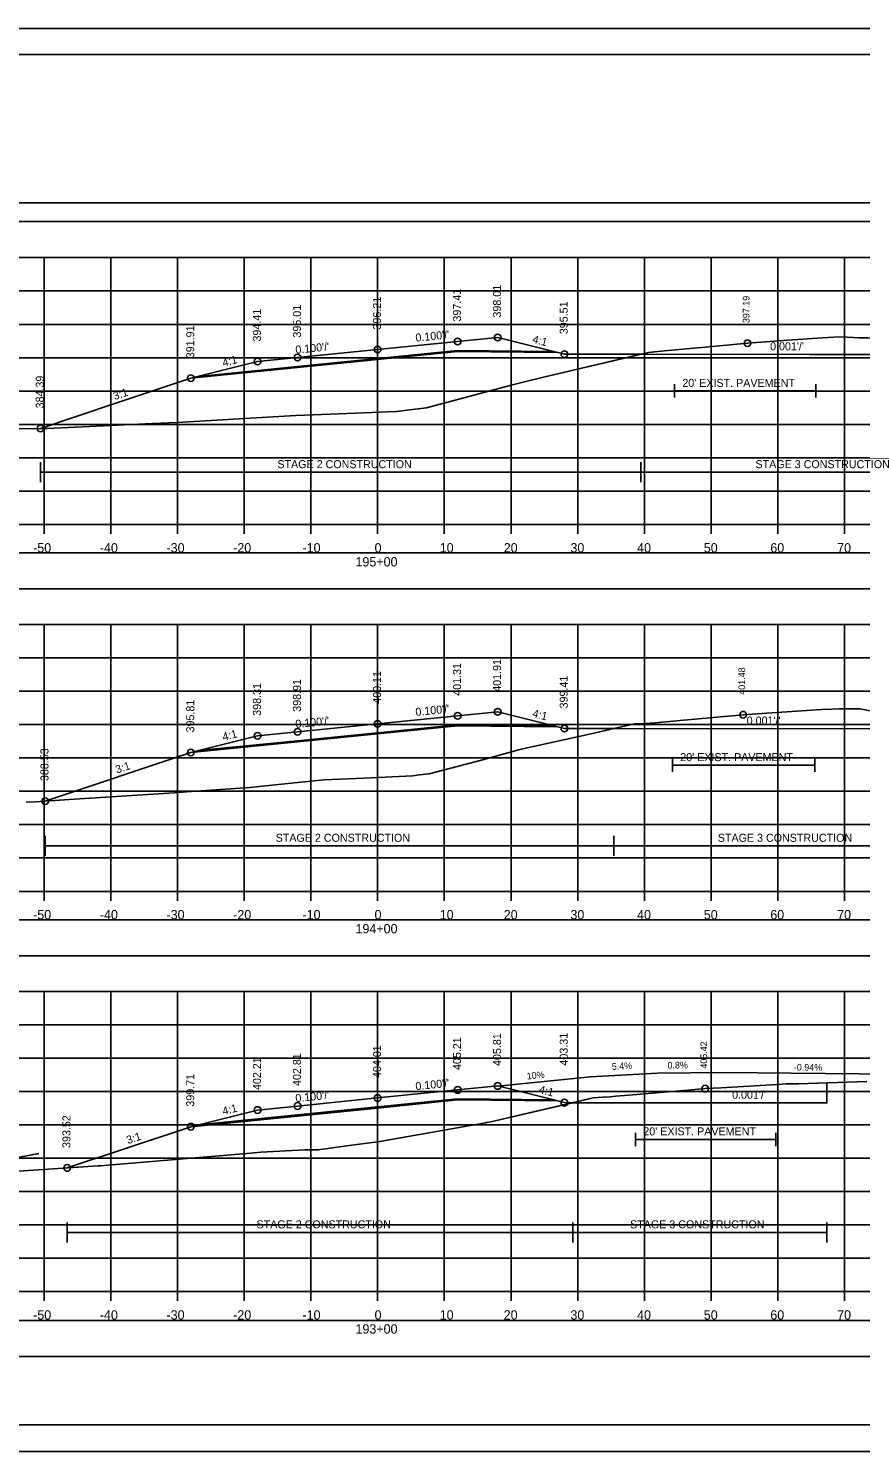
# Model space of a CAD drawing. Extents: x 1376273 to 1384221, y 378927 to 384592.
# Drawn here: x 1379705 to 1379829.7, y 380751.8 to 380965.2 of the extents above; entities that cross this region are included whole.
import ezdxf

# ---------------------------------------------------------------- set-up
doc = ezdxf.new("R2010")
doc.units = 0
for name, color, linetype in [('R_Alt Surface', 7, 'Continuous'), ('R_Axis', 7, 'Continuous'), ('R_Axis Annot', 7, 'Continuous'), ('R_Border', 7, 'Continuous'), ('R_Dimension', 7, 'Continuous'), ('R_Drive', 7, 'Continuous'), ('R_Exist Surface', 7, 'Continuous'), ('R_Fin Surface', 7, 'Continuous'), ('R_Grid', 7, 'Continuous'), ('R_No Plot', 7, 'Continuous'), ('R_Water', 7, 'Continuous'), ('R_Xsect Elev', 7, 'Continuous'), ('R_Xsect Slope', 7, 'Continuous'), ('T_Detection Zones', 7, 'Continuous')]:
    doc.layers.add(name, color=color, linetype=linetype)

msp = doc.modelspace()

# ---------------------------------------------------------------- linework, layer by layer
at = {"layer": 'R_Alt Surface'}
for points in [[(1379730.44, 380913.02), (1379745.33, 380914.51), (1379757.33, 380915.71), (1379769.33, 380916.91), (1379783.63, 380916.77)], [(1379801.87, 380911.84), (1379801.87, 380909.84)], [(1379801.87, 380910.84), (1379823.04, 380910.84)], [(1379823.04, 380911.84), (1379823.04, 380909.84)], [(1379730.44, 380856.92), (1379745.33, 380858.41), (1379757.33, 380859.61), (1379769.33, 380860.81), (1379783.63, 380860.67)], [(1379801.56, 380855.74), (1379801.56, 380853.74)], [(1379801.56, 380854.74), (1379822.88, 380854.74)], [(1379822.88, 380855.74), (1379822.88, 380853.74)], [(1379730.44, 380800.82), (1379745.33, 380802.31), (1379757.33, 380803.51), (1379769.33, 380804.71), (1379783.63, 380804.57)], [(1379796.02, 380799.64), (1379796.02, 380797.64)], [(1379817.05, 380799.64), (1379817.05, 380797.64)], [(1379796.02, 380798.64), (1379817.05, 380798.64)]]:
    msp.add_lwpolyline(points, dxfattribs=at)
at = {"layer": 'R_Axis'}
for p, q in [((1379607.33, 380890.83), (1379907.33, 380890.83)), ((1379707.33, 380889.43), (1379707.33, 380890.83)), ((1379717.33, 380889.43), (1379717.33, 380890.83)), ((1379727.33, 380889.43), (1379727.33, 380890.83)), ((1379737.33, 380889.43), (1379737.33, 380890.83)), ((1379747.33, 380889.43), (1379747.33, 380890.83)), ((1379757.33, 380889.43), (1379757.33, 380890.83)), ((1379767.33, 380889.43), (1379767.33, 380890.83)), ((1379777.33, 380889.43), (1379777.33, 380890.83)), ((1379787.33, 380889.43), (1379787.33, 380890.83)), ((1379797.33, 380889.43), (1379797.33, 380890.83)), ((1379807.33, 380889.43), (1379807.33, 380890.83)), ((1379817.33, 380889.43), (1379817.33, 380890.83)), ((1379827.33, 380889.43), (1379827.33, 380890.83)), ((1379607.33, 380835.83), (1379907.33, 380835.83)), ((1379707.33, 380834.43), (1379707.33, 380835.83)), ((1379717.33, 380834.43), (1379717.33, 380835.83)), ((1379727.33, 380834.43), (1379727.33, 380835.83)), ((1379737.33, 380834.43), (1379737.33, 380835.83)), ((1379747.33, 380834.43), (1379747.33, 380835.83)), ((1379757.33, 380834.43), (1379757.33, 380835.83)), ((1379767.33, 380834.43), (1379767.33, 380835.83)), ((1379777.33, 380834.43), (1379777.33, 380835.83)), ((1379787.33, 380834.43), (1379787.33, 380835.83)), ((1379797.33, 380834.43), (1379797.33, 380835.83)), ((1379807.33, 380834.43), (1379807.33, 380835.83)), ((1379817.33, 380834.43), (1379817.33, 380835.83)), ((1379827.33, 380834.43), (1379827.33, 380835.83)), ((1379607.33, 380775.83), (1379907.33, 380775.83)), ((1379707.33, 380774.43), (1379707.33, 380775.83)), ((1379717.33, 380774.43), (1379717.33, 380775.83)), ((1379727.33, 380774.43), (1379727.33, 380775.83)), ((1379737.33, 380774.43), (1379737.33, 380775.83)), ((1379747.33, 380774.43), (1379747.33, 380775.83)), ((1379757.33, 380774.43), (1379757.33, 380775.83)), ((1379767.33, 380774.43), (1379767.33, 380775.83)), ((1379777.33, 380774.43), (1379777.33, 380775.83)), ((1379787.33, 380774.43), (1379787.33, 380775.83)), ((1379797.33, 380774.43), (1379797.33, 380775.83)), ((1379807.33, 380774.43), (1379807.33, 380775.83)), ((1379817.33, 380774.43), (1379817.33, 380775.83)), ((1379827.33, 380774.43), (1379827.33, 380775.83))]:
    msp.add_line(p, q, dxfattribs=at)
at = {"layer": 'R_Axis Annot'}
for points in [[(1379606.49, 380936.23), (1379908.29, 380936.23), (1379908.29, 380939.04), (1379606.49, 380939.04)], [(1379606.49, 380881.19), (1379908.19, 380881.19), (1379908.19, 380886.6), (1379606.49, 380886.6)], [(1379606.49, 380826.15), (1379908.19, 380826.15), (1379908.19, 380831.56), (1379606.49, 380831.56)], [(1379606.49, 380766.1), (1379908.19, 380766.1), (1379908.19, 380771.51), (1379606.49, 380771.51)]]:
    msp.add_lwpolyline(points, close=True, dxfattribs=at)
at = {"layer": 'R_Border'}
for p, q in [((1379599.33, 380961.29), (1379915.51, 380961.29)), ((1379751.85, 380961.03), (1379751.85, 380961.03)), ((1379751.85, 380961.03), (1379751.85, 380961.03)), ((1379915.51, 380755.83), (1379599.33, 380755.83))]:
    msp.add_line(p, q, dxfattribs=at)
at = {"layer": 'R_Dimension'}
for p, q in [((1379706.77, 380897.17), (1379706.77, 380900.17)), ((1379796.82, 380897.17), (1379796.82, 380900.17)), ((1379706.77, 380898.67), (1379853.47, 380898.67)), ((1379707.47, 380841.16), (1379707.47, 380844.16)), ((1379792.77, 380841.16), (1379792.77, 380844.16)), ((1379707.47, 380842.66), (1379846.46, 380842.66)), ((1379710.76, 380783.21), (1379710.76, 380786.21)), ((1379710.76, 380784.71), (1379824.7, 380784.71)), ((1379786.6, 380783.21), (1379786.6, 380786.21)), ((1379824.7, 380783.21), (1379824.7, 380786.21))]:
    msp.add_line(p, q, dxfattribs=at)
at = {"layer": 'R_Drive'}
for p, q in [((1379775.33, 380806.64), (1379789.26, 380808.04)), ((1379789.26, 380808.04), (1379799.24, 380808.57)), ((1379799.24, 380808.57), (1379809.24, 380808.65)), ((1379809.24, 380808.65), (1379860.33, 380808.17))]:
    msp.add_line(p, q, dxfattribs=at)
at = {"layer": 'R_Exist Surface'}
for points in [[(1379702.8, 380905.16), (1379707.77, 380905.24), (1379723.56, 380905.99), (1379727.28, 380906.14), (1379745.04, 380907.15), (1379752.76, 380907.47), (1379760.15, 380907.77), (1379762.55, 380908.04), (1379764.68, 380908.31), (1379777.35, 380911.7), (1379779.34, 380912.23), (1379782.18, 380912.9), (1379797.33, 380916.46), (1379797.94, 380916.59), (1379798.86, 380916.71), (1379799.86, 380916.81), (1379800.87, 380916.92), (1379806.98, 380917.48), (1379812.79, 380918.02), (1379818.82, 380918.45), (1379824.04, 380918.8), (1379825.68, 380918.91), (1379826.91, 380918.98), (1379829.49, 380918.82), (1379830.84, 380918.81)], [(1379704.64, 380849.18), (1379706.01, 380849.26), (1379711.08, 380849.59), (1379726.84, 380850.6), (1379728.67, 380850.74), (1379738.17, 380851.4), (1379742.9, 380851.9), (1379749.33, 380852.55), (1379755.33, 380852.81), (1379762.6, 380853.17), (1379763.59, 380853.28), (1379765.07, 380853.45), (1379772.5, 380855.39), (1379778.85, 380857.13), (1379789.56, 380859.51), (1379795.87, 380860.94), (1379796.41, 380860.96), (1379798.18, 380861.03), (1379798.94, 380861.11), (1379800.56, 380861.25), (1379804.33, 380861.59), (1379812.14, 380862.31), (1379815.68, 380862.54), (1379823.88, 380863.07), (1379825.42, 380863.14), (1379826.54, 380863.19), (1379828.1, 380863.21), (1379829.65, 380863.2), (1379832.78, 380862.58)], [(1379687.73, 380792.82), (1379715.42, 380794.67), (1379715.64, 380794.68), (1379715.79, 380794.69), (1379717.49, 380794.84), (1379738.3, 380796.58), (1379739.8, 380796.73), (1379746.39, 380797.1), (1379748.43, 380797.06), (1379752.7, 380797.67), (1379757.64, 380798.31), (1379773.52, 380801.13), (1379773.67, 380801.16), (1379774.28, 380801.3), (1379789.66, 380804.85), (1379791.12, 380804.98), (1379792.2, 380805.02), (1379793.06, 380805.1), (1379795.02, 380805.27), (1379803.82, 380806.01), (1379806.44, 380806.25), (1379808.85, 380806.39), (1379818.05, 380806.93), (1379818.57, 380806.95), (1379820.02, 380806.99), (1379820.46, 380806.99), (1379830.7, 380807.32)]]:
    msp.add_lwpolyline(points, dxfattribs=at)
at = {"layer": 'R_Fin Surface'}
for points in [[(1379706.77, 380905.23), (1379717.9, 380908.94), (1379720.33, 380909.75), (1379729.33, 380912.75), (1379739.33, 380915.25), (1379745.33, 380915.85), (1379757.33, 380917.05), (1379769.33, 380918.25), (1379775.33, 380918.85), (1379784.33, 380916.6), (1379785.33, 380916.35), (1379790.8, 380916.35), (1379853.47, 380916.28)], [(1379707.47, 380849.36), (1379729.33, 380856.65), (1379739.33, 380859.15), (1379745.33, 380859.75), (1379757.33, 380860.95), (1379769.33, 380862.15), (1379775.33, 380862.75), (1379784.33, 380860.5), (1379785.33, 380860.25), (1379846.46, 380860.18)], [(1379710.76, 380794.36), (1379718.6, 380796.97), (1379729.33, 380800.55), (1379739.33, 380803.05), (1379745.33, 380803.65), (1379757.33, 380804.85), (1379769.33, 380806.05), (1379775.33, 380806.65), (1379784.33, 380804.4), (1379785.33, 380804.15), (1379824.7, 380804.11)]]:
    msp.add_lwpolyline(points, dxfattribs=at)
at = {"layer": 'R_Grid'}
for p, q in [((1379607.33, 380930.83), (1379907.33, 380930.83)), ((1379707.33, 380890.83), (1379707.33, 380930.83)), ((1379717.33, 380890.83), (1379717.33, 380930.83)), ((1379727.33, 380890.83), (1379727.33, 380930.83)), ((1379737.33, 380890.83), (1379737.33, 380930.83)), ((1379747.33, 380890.83), (1379747.33, 380930.83)), ((1379757.33, 380890.83), (1379757.33, 380930.83)), ((1379767.33, 380890.83), (1379767.33, 380930.83)), ((1379777.33, 380890.83), (1379777.33, 380930.83)), ((1379787.33, 380890.83), (1379787.33, 380930.83)), ((1379797.33, 380890.83), (1379797.33, 380930.83)), ((1379807.33, 380890.83), (1379807.33, 380930.83)), ((1379817.33, 380890.83), (1379817.33, 380930.83)), ((1379827.33, 380890.83), (1379827.33, 380930.83)), ((1379607.33, 380925.83), (1379907.33, 380925.83)), ((1379607.33, 380920.83), (1379907.33, 380920.83)), ((1379607.33, 380915.83), (1379907.33, 380915.83)), ((1379607.33, 380910.83), (1379907.33, 380910.83)), ((1379607.33, 380905.83), (1379907.33, 380905.83)), ((1379607.33, 380900.83), (1379907.33, 380900.83)), ((1379607.33, 380895.83), (1379907.33, 380895.83)), ((1379607.33, 380890.83), (1379907.33, 380890.83)), ((1379607.33, 380875.83), (1379907.33, 380875.83)), ((1379707.33, 380835.83), (1379707.33, 380875.83)), ((1379717.33, 380835.83), (1379717.33, 380875.83)), ((1379727.33, 380835.83), (1379727.33, 380875.83)), ((1379737.33, 380835.83), (1379737.33, 380875.83)), ((1379747.33, 380835.83), (1379747.33, 380875.83)), ((1379757.33, 380835.83), (1379757.33, 380875.83)), ((1379767.33, 380835.83), (1379767.33, 380875.83)), ((1379777.33, 380835.83), (1379777.33, 380875.83)), ((1379787.33, 380835.83), (1379787.33, 380875.83)), ((1379797.33, 380835.83), (1379797.33, 380875.83)), ((1379807.33, 380835.83), (1379807.33, 380875.83)), ((1379817.33, 380835.83), (1379817.33, 380875.83)), ((1379827.33, 380835.83), (1379827.33, 380875.83)), ((1379607.33, 380870.83), (1379907.33, 380870.83)), ((1379607.33, 380865.83), (1379907.33, 380865.83)), ((1379607.33, 380860.83), (1379907.33, 380860.83)), ((1379607.33, 380855.83), (1379907.33, 380855.83)), ((1379607.33, 380850.83), (1379907.33, 380850.83)), ((1379607.33, 380845.83), (1379907.33, 380845.83)), ((1379607.33, 380840.83), (1379907.33, 380840.83)), ((1379607.33, 380835.83), (1379907.33, 380835.83)), ((1379607.33, 380820.83), (1379907.33, 380820.83)), ((1379707.33, 380775.83), (1379707.33, 380820.83)), ((1379717.33, 380775.83), (1379717.33, 380820.83)), ((1379727.33, 380775.83), (1379727.33, 380820.83)), ((1379737.33, 380775.83), (1379737.33, 380820.83)), ((1379747.33, 380775.83), (1379747.33, 380820.83)), ((1379757.33, 380775.83), (1379757.33, 380820.83)), ((1379767.33, 380775.83), (1379767.33, 380820.83)), ((1379777.33, 380775.83), (1379777.33, 380820.83)), ((1379787.33, 380775.83), (1379787.33, 380820.83)), ((1379797.33, 380775.83), (1379797.33, 380820.83)), ((1379807.33, 380775.83), (1379807.33, 380820.83)), ((1379817.33, 380775.83), (1379817.33, 380820.83)), ((1379827.33, 380775.83), (1379827.33, 380820.83)), ((1379607.33, 380815.83), (1379907.33, 380815.83)), ((1379607.33, 380810.83), (1379907.33, 380810.83)), ((1379607.33, 380805.83), (1379907.33, 380805.83)), ((1379607.33, 380800.83), (1379907.33, 380800.83)), ((1379607.33, 380795.83), (1379907.33, 380795.83)), ((1379607.33, 380790.83), (1379907.33, 380790.83)), ((1379607.33, 380785.83), (1379907.33, 380785.83)), ((1379607.33, 380780.83), (1379907.33, 380780.83)), ((1379607.33, 380775.83), (1379907.33, 380775.83))]:
    msp.add_line(p, q, dxfattribs=at)
at = {"layer": 'R_No Plot'}
for p, q in [((1379586.93, 380965.19), (1379920.26, 380965.19)), ((1379785.33, 380916.35), (1379853.47, 380916.28)), ((1379785.33, 380860.25), (1379846.46, 380860.18)), ((1379785.33, 380804.15), (1379824.7, 380804.11)), ((1379586.93, 380751.85), (1379920.26, 380751.85))]:
    msp.add_line(p, q, dxfattribs=at)
for points in [[(1379586.92, 380965.19), (1379920.26, 380965.19), (1379920.26, 380751.85), (1379586.92, 380751.85)], [(1379833.25, 380961.29), (1379833.25, 380951.41), (1379868.98, 380951.41), (1379868.98, 380948.49), (1379892.18, 380948.49), (1379892.18, 380924.16), (1379915.51, 380924.16), (1379915.51, 380755.83), (1379599.33, 380755.83), (1379599.33, 380961.29)]]:
    msp.add_lwpolyline(points, close=True, dxfattribs=at)
for points in [[(1379729.33, 380912.75), (1379745.33, 380914.35), (1379757.33, 380915.55), (1379769.33, 380916.75), (1379784.33, 380916.6)], [(1379729.33, 380856.65), (1379745.33, 380858.25), (1379757.33, 380859.45), (1379769.33, 380860.65), (1379784.33, 380860.5)], [(1379729.33, 380800.55), (1379745.33, 380802.15), (1379757.33, 380803.35), (1379769.33, 380804.55), (1379784.33, 380804.4)]]:
    msp.add_lwpolyline(points, dxfattribs=at)
for centre in [(1379769.33, 380918.25), (1379775.33, 380918.85), (1379757.33, 380917.05), (1379785.33, 380916.35), (1379812.79, 380918.02), (1379739.33, 380915.25), (1379745.33, 380915.85), (1379729.33, 380912.75), (1379706.77, 380905.23), (1379775.33, 380862.75), (1379757.33, 380860.95), (1379769.33, 380862.15), (1379812.14, 380862.31), (1379739.33, 380859.15), (1379745.33, 380859.75), (1379785.33, 380860.25), (1379729.33, 380856.65), (1379707.47, 380849.36), (1379769.33, 380806.05), (1379775.33, 380806.65), (1379806.44, 380806.25), (1379739.33, 380803.05), (1379745.33, 380803.65), (1379757.33, 380804.85), (1379785.33, 380804.15), (1379729.33, 380800.55), (1379710.76, 380794.36)]:
    msp.add_circle(centre, 0.5, dxfattribs=at)
at = {"layer": 'R_Water'}
msp.add_line((1379706.52, 380796.53), (1379700.38, 380795.39), dxfattribs=at)
at = {"layer": 'T_Detection Zones'}
for points in [[(1379796.82, 380916.34), (1379797.33, 380916.46), (1379797.94, 380916.59), (1379798.86, 380916.71), (1379799.86, 380916.81), (1379800.87, 380916.92), (1379806.98, 380917.48), (1379812.79, 380918.02), (1379818.82, 380918.45), (1379824.04, 380918.8), (1379825.68, 380918.91), (1379826.91, 380918.98), (1379829.49, 380918.82), (1379830.84, 380918.81), (1379843.48, 380917.24), (1379844.62, 380917.1), (1379845.09, 380917.06), (1379853.47, 380916.28)], [(1379706.77, 380905.23), (1379707.77, 380905.24), (1379723.56, 380905.99), (1379727.28, 380906.14), (1379745.04, 380907.15), (1379752.76, 380907.47), (1379760.15, 380907.77), (1379762.55, 380908.04), (1379764.68, 380908.31), (1379777.35, 380911.7), (1379779.34, 380912.23), (1379782.18, 380912.9), (1379796.82, 380916.34), (1379790.8, 380916.35), (1379785.33, 380916.35), (1379784.33, 380916.6), (1379769.33, 380916.75), (1379757.33, 380915.55), (1379745.33, 380914.35), (1379729.33, 380912.75), (1379720.33, 380909.75), (1379717.9, 380908.94)], [(1379792.77, 380860.24), (1379795.87, 380860.94), (1379796.41, 380860.96), (1379798.18, 380861.03), (1379798.94, 380861.11), (1379800.56, 380861.25), (1379804.33, 380861.59), (1379812.14, 380862.31), (1379815.68, 380862.54), (1379823.88, 380863.07), (1379825.42, 380863.14), (1379826.54, 380863.19), (1379828.1, 380863.21), (1379829.65, 380863.2), (1379832.78, 380862.58), (1379836.33, 380861.91), (1379839.88, 380861.47), (1379842.64, 380861.14), (1379844.7, 380860.59), (1379846.46, 380860.18)], [(1379707.47, 380849.36), (1379711.08, 380849.59), (1379726.84, 380850.6), (1379728.67, 380850.74), (1379738.17, 380851.4), (1379742.9, 380851.9), (1379749.33, 380852.55), (1379755.33, 380852.81), (1379762.6, 380853.17), (1379763.59, 380853.28), (1379765.07, 380853.45), (1379772.5, 380855.39), (1379778.85, 380857.13), (1379789.56, 380859.51), (1379792.77, 380860.24), (1379785.33, 380860.25), (1379784.33, 380860.5), (1379769.33, 380860.65), (1379757.33, 380859.45), (1379745.33, 380858.25), (1379729.33, 380856.65)], [(1379786.6, 380804.14), (1379789.66, 380804.85), (1379791.12, 380804.98), (1379792.2, 380805.02), (1379793.06, 380805.1), (1379795.02, 380805.27), (1379803.82, 380806.01), (1379806.44, 380806.25), (1379808.85, 380806.39), (1379818.05, 380806.93), (1379818.57, 380806.95), (1379820.02, 380806.99), (1379820.46, 380806.99), (1379824.7, 380807.13), (1379824.7, 380804.11)], [(1379710.76, 380794.36), (1379715.42, 380794.67), (1379715.64, 380794.68), (1379715.79, 380794.69), (1379717.49, 380794.84), (1379738.3, 380796.58), (1379739.8, 380796.73), (1379746.39, 380797.1), (1379748.43, 380797.06), (1379752.7, 380797.67), (1379757.64, 380798.31), (1379773.52, 380801.13), (1379773.67, 380801.16), (1379774.28, 380801.3), (1379786.6, 380804.14), (1379785.33, 380804.15), (1379784.33, 380804.4), (1379769.33, 380804.55), (1379757.33, 380803.35), (1379745.33, 380802.15), (1379729.33, 380800.55), (1379718.6, 380796.97)]]:
    msp.add_lwpolyline(points, close=True, dxfattribs=at)

# ---------------------------------------------------------------- texts
at = {"layer": 'R_Alt Surface'}
for p in [(1379803.02, 380911.45), (1379802.71, 380855.35), (1379797.17, 380799.25)]:
    msp.add_text("20' EXIST. PAVEMENT", height=1.2, dxfattribs=at).set_placement(p)
at = {"layer": 'R_Axis Annot'}
for s, p in [('-50', (1379705.67, 380886.63)), ('-40', (1379715.67, 380886.63)), ('-30', (1379725.67, 380886.63)), ('-20', (1379735.67, 380886.63)), ('-10', (1379746.06, 380886.63)), ('0', (1379756.87, 380886.63)), ('10', (1379766.64, 380886.63)), ('20', (1379776.24, 380886.63)), ('30', (1379786.24, 380886.63)), ('40', (1379796.24, 380886.63)), ('50', (1379806.24, 380886.63)), ('60', (1379816.21, 380886.63)), ('70', (1379826.24, 380886.63)), ('195+00', (1379754.01, 380884.53)), ('-50', (1379705.67, 380831.63)), ('-40', (1379715.67, 380831.63)), ('-30', (1379725.67, 380831.63)), ('-20', (1379735.67, 380831.63)), ('-10', (1379746.06, 380831.63)), ('0', (1379756.87, 380831.63)), ('10', (1379766.64, 380831.63)), ('20', (1379776.24, 380831.63)), ('30', (1379786.24, 380831.63)), ('40', (1379796.24, 380831.63)), ('50', (1379806.24, 380831.63)), ('60', (1379816.21, 380831.63)), ('70', (1379826.24, 380831.63)), ('194+00', (1379754.01, 380829.53)), ('-50', (1379705.67, 380771.63)), ('-40', (1379715.67, 380771.63)), ('-30', (1379725.67, 380771.63)), ('-20', (1379735.67, 380771.63)), ('-10', (1379746.06, 380771.63)), ('0', (1379756.87, 380771.63)), ('10', (1379766.64, 380771.63)), ('20', (1379776.24, 380771.63)), ('30', (1379786.24, 380771.63)), ('40', (1379796.24, 380771.63)), ('50', (1379806.24, 380771.63)), ('60', (1379816.21, 380771.63)), ('70', (1379826.24, 380771.63)), ('193+00', (1379754.01, 380769.53))]:
    msp.add_text(s, height=1.4, dxfattribs=at).set_placement(p)
at = {"layer": 'R_Dimension'}
for s, p in [('STAGE 2 CONSTRUCTION', (1379742.3, 380899.27)), ('STAGE 3 CONSTRUCTION', (1379813.99, 380899.27)), ('STAGE 2 CONSTRUCTION', (1379742.04, 380843.26)), ('STAGE 3 CONSTRUCTION', (1379808.34, 380843.26)), ('STAGE 2 CONSTRUCTION', (1379739.17, 380785.31)), ('STAGE 3 CONSTRUCTION', (1379795.19, 380785.31))]:
    msp.add_text(s, height=1.2, dxfattribs=at).set_placement(p)
at = {"layer": 'R_Drive'}
for s, rotation, p in [('5.4%', 3.0766, (1379792.47, 380809.06)), ('0.8%', 0.4426, (1379800.8, 380809.26)), ('-0.94%', 359.4638, (1379819.74, 380808.97)), ('10%', 5.7106, (1379779.74, 380807.62))]:
    msp.add_text(s, height=1, rotation=rotation, dxfattribs=at).set_placement(p)
at = {"layer": 'R_Xsect Elev'}
for s, height, p in [('397.41', 1.2, (1379769.83, 380921.25)), ('398.01', 1.2, (1379775.83, 380921.85)), ('397.19', 1, (1379813.09, 380921.02)), ('394.41', 1.2, (1379739.83, 380918.25)), ('395.01', 1.2, (1379745.83, 380918.85)), ('396.21', 1.2, (1379757.83, 380920.05)), ('395.51', 1.2, (1379785.83, 380919.35)), ('391.91', 1.2, (1379729.83, 380915.75)), ('384.39', 1.2, (1379707.27, 380908.23)), ('401.31', 1.2, (1379769.83, 380865.15)), ('401.91', 1.2, (1379775.83, 380865.75)), ('398.91', 1.2, (1379745.83, 380862.75)), ('400.11', 1.2, (1379757.83, 380863.95)), ('399.41', 1.2, (1379785.83, 380863.25)), ('401.48', 1, (1379812.44, 380865.31)), ('398.31', 1.2, (1379739.83, 380862.15)), ('395.81', 1.2, (1379729.83, 380859.65)), ('388.53', 1.2, (1379707.97, 380852.36)), ('405.81', 1.2, (1379775.83, 380809.65)), ('403.31', 1.2, (1379785.83, 380809.71)), ('404.01', 1.2, (1379757.83, 380807.85)), ('405.21', 1.2, (1379769.83, 380809.05)), ('405.42', 1, (1379806.74, 380809.25)), ('402.21', 1.2, (1379739.83, 380806.05)), ('402.81', 1.2, (1379745.83, 380806.65)), ('399.71', 1.2, (1379729.83, 380803.55)), ('393.52', 1.2, (1379711.26, 380797.36))]:
    msp.add_text(s, height=height, rotation=90, dxfattribs=at).set_placement(p)
at = {"layer": 'R_Xsect Slope'}
for s, rotation, p in [("0.100'/'", 5.7106, (1379763.06, 380918.22)), ('4:1', 345.9638, (1379780.45, 380918.08)), ("0.100'/'", 5.7106, (1379745.06, 380916.42)), ("0.001'/'", 359.9904, (1379816.18, 380916.94)), ('4:1', 14.0362, (1379734.21, 380914.48)), ('3:1', 18.4349, (1379717.89, 380909.46)), ("0.100'/'", 5.7106, (1379763.06, 380862.12)), ("0.100'/'", 5.7106, (1379745.06, 380860.32)), ('4:1', 345.9638, (1379780.45, 380861.98)), ("0.001'/'", 359.993, (1379812.67, 380860.84)), ('4:1', 14.0362, (1379734.21, 380858.38)), ('3:1', 18.4349, (1379718.24, 380853.48)), ("0.100'/'", 5.7106, (1379763.06, 380806.02)), ("0.100'/'", 5.7106, (1379745.06, 380804.22)), ('4:1', 345.9638, (1379781.41, 380805.6)), ("0.001'/'", 359.9987, (1379810.48, 380804.74)), ('4:1', 14.0362, (1379734.21, 380802.28)), ('3:1', 18.4349, (1379719.88, 380797.92))]:
    msp.add_text(s, height=1.2, rotation=rotation, dxfattribs=at).set_placement(p)

doc.saveas('drawing.dxf')
